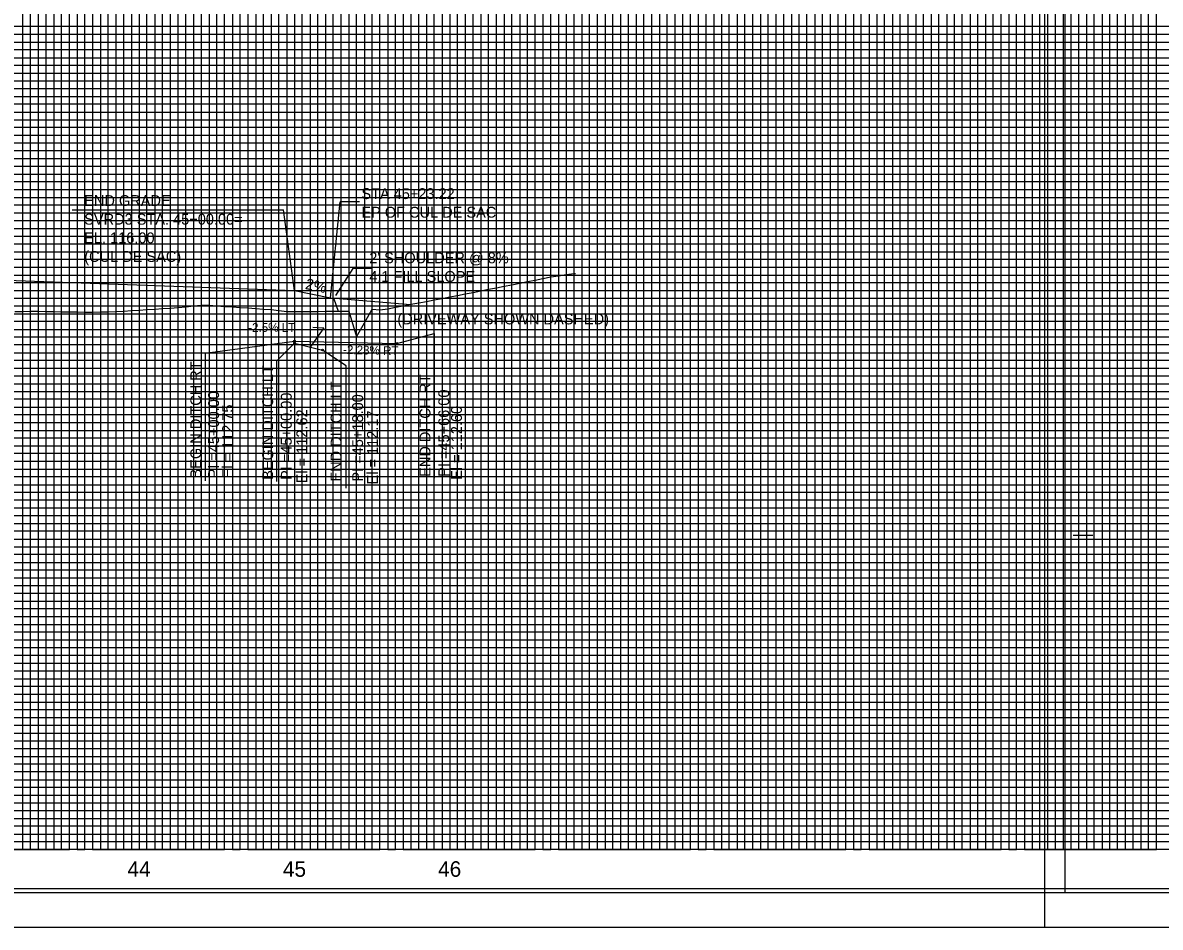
# Model space of a CAD drawing. Extents: x 2345490 to 2436403, y 465165 to 573888.
# Drawn here: x 2385092 to 2385824, y 500558 to 501140 of the extents above; entities that cross this region are included whole.
import ezdxf

# ---------------------------------------------------------------- set-up
doc = ezdxf.new("R2010")
doc.units = 0
for name, color, linetype in [('Exist Vertical Profile Horizontal Axis Label Major', 7, 'Continuous'), ('Old_Level_1', 7, 'Continuous'), ('Old_Level_18', 7, 'Continuous'), ('Old_Level_2', 7, 'Continuous'), ('Old_Level_3', 7, 'Continuous'), ('Old_Level_41', 7, 'Continuous'), ('Old_Level_42', 7, 'Continuous'), ('Old_Level_43', 7, 'Continuous'), ('Old_Level_50', 7, 'Continuous'), ('Old_Level_51', 7, 'Continuous'), ('Old_Level_52', 7, 'Continuous')]:
    doc.layers.add(name, color=color, linetype=linetype)

msp = doc.modelspace()

# ---------------------------------------------------------------- linework, layer by layer
at = {"layer": 'Old_Level_1'}
for points in [[(2385266.7988, 500954.26832), (2385271.7988, 500954.31524), (2385276.7988, 500954.36216), (2385281.7988, 500954.4091), (2385286.7988, 500954.45615), (2385291.7988, 500954.50321), (2385296.7988, 500954.55027), (2385301.7988, 500954.59733), (2385306.7988, 500937.95881), (2385311.7988, 500946.99645), (2385316.7988, 500955.8348), (2385321.7988, 500955.48212), (2385326.7988, 500956.14158), (2385331.7988, 500957.08239), (2385336.7988, 500958.0232), (2385341.7988, 500958.96401), (2385346.7988, 500959.90482), (2385351.7988, 500960.84563), (2385356.7988, 500961.78644), (2385361.7988, 500962.72725), (2385366.7988, 500963.69158), (2385371.7988, 500964.72345), (2385376.7988, 500965.61082), (2385381.7988, 500966.60782), (2385386.7988, 500967.60482), (2385391.7988, 500968.60183), (2385396.7988, 500969.59883), (2385401.7988, 500970.59583), (2385406.7988, 500971.59284), (2385411.7988, 500972.58984), (2385416.7988, 500973.58684), (2385421.7988, 500974.58385), (2385426.7988, 500975.58085), (2385431.7988, 500976.55562), (2385436.7988, 500977.38371), (2385441.7988, 500978.0732), (2385446.7988, 500978.76269), (2385447.7388, 500978.89231)], [(2385086.7988, 500954.2508), (2385091.7988, 500954.37298), (2385096.7988, 500954.49517), (2385101.7988, 500954.43869), (2385106.7988, 500954.35167), (2385111.7988, 500954.26466), (2385116.7988, 500954.17764), (2385121.7988, 500954.09063), (2385126.7988, 500954.00361), (2385131.7988, 500953.9166), (2385136.7988, 500953.8842), (2385141.7988, 500954.00634), (2385146.7988, 500954.12847), (2385151.7988, 500954.25061), (2385156.7988, 500954.54548), (2385161.7988, 500954.8779), (2385166.7988, 500955.21032), (2385171.7988, 500955.54274), (2385176.7988, 500955.87516), (2385181.7988, 500956.20758), (2385186.7988, 500956.54), (2385191.7988, 500956.87243), (2385196.7988, 500957.2891), (2385201.7988, 500957.89509), (2385206.7988, 500958.50107), (2385211.7988, 500958.34962), (2385216.7988, 500957.99545), (2385221.7988, 500957.64128), (2385226.7988, 500957.28711), (2385231.7988, 500956.93294), (2385236.7988, 500956.57877), (2385241.7988, 500956.2246), (2385246.7988, 500955.87044), (2385251.7988, 500955.51627), (2385256.7988, 500955.05361), (2385261.7988, 500954.39367), (2385266.7988, 500954.26832)]]:
    msp.add_lwpolyline(points, dxfattribs=at)
at = {"layer": 'Old_Level_18'}
msp.add_lwpolyline([(2386016.79875, 501632.775), (2384516.79875, 501632.775), (2384516.79875, 500582.775), (2386016.79875, 500582.775)], close=True, dxfattribs=at)
at = {"layer": 'Old_Level_2'}
for p, q in [((2385290.0188, 500963.131), (2385296.13824, 501024.89203)), ((2385308.70324, 501024.89203), (2385296.13824, 501024.89203)), ((2385123.6043, 501019.8875), (2385259.7693, 501019.8875)), ((2385266.7988, 500967.775), (2385259.7693, 501019.8875)), ((2384881.7988, 500981.80771), (2385266.7988, 500967.775)), ((2385304.38308, 500982.01884), (2385293.11017, 500964.56394)), ((2385316.94808, 500982.01884), (2385304.38308, 500982.01884)), ((2385266.7988, 500967.775), (2385290.0188, 500963.131)), ((2385290.0188, 500963.131), (2385292.0188, 500962.4115)), ((2385292.0188, 500962.4115), (2385294.91018, 500954.53249)), ((2385293.06944, 500962.88205), (2385341.59875, 500958.92185))]:
    msp.add_line(p, q, dxfattribs=at)
at = {"layer": 'Old_Level_3'}
for p, q in [((2385285.73154, 500943.71829), (2385276.95791, 500931.43521)), ((2385278.52604, 500944.27256), (2385285.73154, 500943.71829)), ((2385209.25642, 500927.46971), (2385266.79875, 500935.275)), ((2385266.79875, 500935.275), (2385332.79875, 500933.775)), ((2385332.79875, 500933.775), (2385356.70969, 500940.2314)), ((2385356.70969, 500940.2314), (2385356.70969, 500847.00653)), ((2385209.25642, 500927.46971), (2385209.25642, 500845.32132)), ((2385255.41074, 500922.64344), (2385266.79875, 500933.975)), ((2385266.79875, 500933.975), (2385284.79875, 500929.475)), ((2385300.14417, 500919.33046), (2385284.79875, 500929.475)), ((2385255.41074, 500844.93768), (2385255.41074, 500922.64344)), ((2385300.14417, 500840.62634), (2385300.14417, 500919.33046))]:
    msp.add_line(p, q, dxfattribs=at)
for centre in [(2385266.79875, 500935.275), (2385266.79875, 500933.975), (2385284.79875, 500929.475), (2385332.79875, 500933.775)]:
    msp.add_circle(centre, 0.5, dxfattribs=at)
at = {"layer": 'Old_Level_41'}
for p, q in [((2385768.29875, 500810.275), (2385780.79875, 500810.275)), ((2386016.79875, 500607.775), (2384516.79875, 500607.775))]:
    msp.add_line(p, q, dxfattribs=at)
for points in [[(2385041.79875, 500607.775), (2385091.79875, 500607.775), (2385091.79875, 501632.775)], [(2385066.79875, 500607.775), (2385116.79875, 500607.775), (2385116.79875, 501632.775)], [(2385141.79875, 501632.775), (2385141.79875, 500607.775), (2385191.79875, 500607.775), (2385191.79875, 501632.775)], [(2385166.79875, 501632.775), (2385166.79875, 500607.775), (2385216.79875, 500607.775), (2385216.79875, 501632.775)], [(2385241.79875, 501632.775), (2385241.79875, 500607.775), (2385291.79875, 500607.775), (2385291.79875, 501632.775)], [(2385266.79875, 501632.775), (2385266.79875, 500607.775), (2385316.79875, 500607.775), (2385316.79875, 501632.775)], [(2385341.79875, 501632.775), (2385341.79875, 500607.775), (2385391.79875, 500607.775), (2385391.79875, 501632.775)], [(2385366.79875, 501632.775), (2385366.79875, 500607.775), (2385416.79875, 500607.775), (2385416.79875, 501632.775)], [(2385441.79875, 501632.775), (2385441.79875, 500607.775), (2385491.79875, 500607.775), (2385491.79875, 501632.775)], [(2385466.79875, 501632.775), (2385466.79875, 500607.775), (2385516.79875, 500607.775), (2385516.79875, 501632.775)], [(2385541.79875, 501632.775), (2385541.79875, 500607.775), (2385591.79875, 500607.775), (2385591.79875, 501632.775)], [(2385566.79875, 501632.775), (2385566.79875, 500607.775), (2385616.79875, 500607.775), (2385616.79875, 501632.775)], [(2385641.79875, 501632.775), (2385641.79875, 500607.775), (2385691.79875, 500607.775), (2385691.79875, 501632.775)], [(2385666.79875, 501632.775), (2385666.79875, 500607.775), (2385716.79875, 500607.775), (2385716.79875, 501632.775)], [(2385741.79875, 501632.775), (2385741.79875, 500607.775), (2385791.79875, 500607.775), (2385791.79875, 501632.775)], [(2385766.79875, 501632.775), (2385766.79875, 500607.775), (2385816.79875, 500607.775), (2385816.79875, 501632.775)], [(2386016.79875, 501132.775), (2384516.79875, 501132.775), (2384516.79875, 501082.775), (2386016.79875, 501082.775)], [(2386016.79875, 501032.775), (2384516.79875, 501032.775), (2384516.79875, 500982.775), (2386016.79875, 500982.775)], [(2386016.79875, 500957.775), (2384516.79875, 500957.775), (2384516.79875, 501007.775), (2386016.79875, 501007.775)], [(2386016.79875, 500932.775), (2384516.79875, 500932.775), (2384516.79875, 500882.775), (2386016.79875, 500882.775)], [(2386016.79875, 500857.775), (2384516.79875, 500857.775), (2384516.79875, 500907.775), (2386016.79875, 500907.775)], [(2386016.79875, 500832.775), (2384516.79875, 500832.775), (2384516.79875, 500782.775), (2386016.79875, 500782.775)], [(2386016.79875, 500732.775), (2384516.79875, 500732.775), (2384516.79875, 500682.775), (2386016.79875, 500682.775)], [(2386016.79875, 500657.775), (2384516.79875, 500657.775), (2384516.79875, 500707.775), (2386016.79875, 500707.775)], [(2386016.79875, 500632.775), (2384516.79875, 500632.775)]]:
    msp.add_lwpolyline(points, dxfattribs=at)
at = {"layer": 'Old_Level_42'}
for points in [[(2386016.79875, 501057.775), (2384516.79875, 501057.775), (2384516.79875, 501107.775), (2386016.79875, 501107.775)], [(2386016.79875, 500757.775), (2384516.79875, 500757.775), (2384516.79875, 500807.775), (2386016.79875, 500807.775)]]:
    msp.add_lwpolyline(points, dxfattribs=at)
at = {"layer": 'Old_Level_43'}
for points in [[(2385096.79875, 500607.775), (2385096.79875, 501632.775)], [(2385101.79875, 501632.775), (2385101.79875, 500607.775), (2385106.79875, 500607.775), (2385106.79875, 501632.775)], [(2385111.79875, 501632.775), (2385111.79875, 500607.775), (2385121.79875, 500607.775), (2385121.79875, 501632.775)], [(2385126.79875, 501632.775), (2385126.79875, 500607.775), (2385126.79875, 500607.775), (2385131.79875, 500607.775), (2385131.79875, 501632.775)], [(2385136.79875, 501632.775), (2385136.79875, 500607.775), (2385146.79875, 500607.775), (2385146.79875, 501632.775)], [(2385151.79875, 501632.775), (2385151.79875, 500607.775), (2385156.79875, 500607.775), (2385156.79875, 501632.775)], [(2385161.79875, 501632.775), (2385161.79875, 500607.775), (2385171.79875, 500607.775), (2385171.79875, 501632.775)], [(2385176.79875, 501632.775), (2385176.79875, 500607.775), (2385181.79875, 500607.775), (2385181.79875, 501632.775)], [(2385186.79875, 501632.775), (2385186.79875, 500607.775), (2385196.79875, 500607.775), (2385196.79875, 501632.775)], [(2385201.79875, 501632.775), (2385201.79875, 500607.775), (2385206.79875, 500607.775), (2385206.79875, 501632.775)], [(2385211.79875, 501632.775), (2385211.79875, 500607.775), (2385221.79875, 500607.775), (2385221.79875, 501632.775)], [(2385226.79875, 501632.775), (2385226.79875, 500607.775), (2385231.79875, 500607.775), (2385231.79875, 501632.775)], [(2385236.79875, 501632.775), (2385236.79875, 500607.775), (2385246.79875, 500607.775), (2385246.79875, 501632.775)], [(2385251.79875, 501632.775), (2385251.79875, 500607.775), (2385256.79875, 500607.775), (2385256.79875, 501632.775)], [(2385261.79875, 501632.775), (2385261.79875, 500607.775), (2385271.79875, 500607.775), (2385271.79875, 501632.775)], [(2385276.79875, 501632.775), (2385276.79875, 500607.775)], [(2385276.79875, 500607.775), (2385281.79875, 500607.775), (2385281.79875, 501632.175)], [(2385286.79875, 501632.175), (2385286.79875, 500607.775), (2385296.79875, 500607.775), (2385296.79875, 501632.775)], [(2385301.79875, 501632.775), (2385301.79875, 500607.775), (2385306.79875, 500607.775), (2385306.79875, 501632.775)], [(2385311.79875, 501632.775), (2385311.79875, 500607.775), (2385321.79875, 500607.775), (2385321.79875, 501632.775)], [(2385326.79875, 501632.775), (2385326.79875, 500607.775), (2385331.79875, 500607.775), (2385331.79875, 501632.775)], [(2385336.79875, 501632.775), (2385336.79875, 500607.775), (2385346.79875, 500607.775), (2385346.79875, 501632.775)], [(2385351.79875, 501632.775), (2385351.79875, 500607.775), (2385356.79875, 500607.775), (2385356.79875, 501632.775)], [(2385361.79875, 501632.775), (2385361.79875, 500607.775), (2385371.79875, 500607.775), (2385371.79875, 501632.775)], [(2385376.79875, 501632.775), (2385376.79875, 500607.775), (2385381.79875, 500607.775), (2385381.79875, 501632.775)], [(2385386.79875, 501632.775), (2385386.79875, 500607.775), (2385396.79875, 500607.775), (2385396.79875, 501632.775)], [(2385401.79875, 501632.775), (2385401.79875, 500607.775), (2385406.79875, 500607.775), (2385406.79875, 501632.775)], [(2385411.79875, 501632.775), (2385411.79875, 500607.775), (2385421.79875, 500607.775), (2385421.79875, 501632.775)], [(2385426.79875, 501632.775), (2385426.79875, 500607.775), (2385431.79875, 500607.775), (2385431.79875, 501632.775)], [(2385436.79875, 501632.775), (2385436.79875, 500607.775), (2385446.79875, 500607.775), (2385446.79875, 501632.775)], [(2385451.79875, 501632.775), (2385451.79875, 500607.775), (2385456.79875, 500607.775), (2385456.79875, 501632.775)], [(2385461.79875, 501632.775), (2385461.79875, 500607.775), (2385471.79875, 500607.775), (2385471.79875, 501632.775)], [(2385476.79875, 501632.775), (2385476.79875, 500607.775), (2385481.79875, 500607.775), (2385481.79875, 501632.775)], [(2385486.79875, 501632.775), (2385486.79875, 500607.775), (2385496.79875, 500607.775), (2385496.79875, 501632.775)], [(2385501.79875, 501632.775), (2385501.79875, 500607.775), (2385506.79875, 500607.775), (2385506.79875, 501632.775)], [(2385511.79875, 501632.775), (2385511.79875, 500607.775), (2385521.79875, 500607.775), (2385521.79875, 501632.775)], [(2385526.79875, 501632.775), (2385526.79875, 500607.775), (2385531.79875, 500607.775), (2385531.79875, 501632.775)], [(2385536.79875, 501632.775), (2385536.79875, 500607.775), (2385546.79875, 500607.775), (2385546.79875, 501632.775)], [(2385551.79875, 501632.775), (2385551.79875, 500607.775), (2385556.79875, 500607.775), (2385556.79875, 501632.775)], [(2385561.79875, 501632.775), (2385561.79875, 500607.775), (2385571.79875, 500607.775), (2385571.79875, 501632.775)], [(2385576.79875, 501632.775), (2385576.79875, 500607.775), (2385581.79875, 500607.775), (2385581.79875, 501632.775)], [(2385586.79875, 501632.775), (2385586.79875, 500607.775)], [(2385586.79875, 500607.775), (2385596.79875, 500607.775), (2385596.79875, 501632.775)], [(2385601.79875, 501632.775), (2385601.79875, 500607.775), (2385606.79875, 500607.775), (2385606.79875, 501632.775)], [(2385611.79875, 501632.775), (2385611.79875, 500607.775), (2385621.79875, 500607.775), (2385621.79875, 501632.775)], [(2385626.79875, 501632.775), (2385626.79875, 500607.775), (2385631.79875, 500607.775), (2385631.79875, 501632.775)], [(2385636.79875, 501632.775), (2385636.79875, 500607.775), (2385646.79875, 500607.775), (2385646.79875, 501632.775)], [(2385651.79875, 501632.775), (2385651.79875, 500607.775), (2385656.79875, 500607.775), (2385656.79875, 501632.775)], [(2385661.79875, 501632.775), (2385661.79875, 500607.775), (2385671.79875, 500607.775), (2385671.79875, 501632.775)], [(2385676.79875, 501632.775), (2385676.79875, 500607.775), (2385681.79875, 500607.775), (2385681.79875, 501632.775)], [(2385686.79875, 501632.775), (2385686.79875, 500607.775), (2385696.79875, 500607.775), (2385696.79875, 501632.775)], [(2385701.79875, 501632.775), (2385701.79875, 500607.775), (2385706.79875, 500607.775), (2385706.79875, 501632.775)], [(2385711.79875, 501632.775), (2385711.79875, 500607.775), (2385721.79875, 500607.775), (2385721.79875, 501632.775)], [(2385726.79875, 501632.775), (2385726.79875, 500607.775), (2385731.79875, 500607.775), (2385731.79875, 501632.775)], [(2385736.79875, 501632.775), (2385736.79875, 500607.775), (2385746.79875, 500607.775), (2385746.79875, 501632.775)], [(2385751.79875, 501632.775), (2385751.79875, 500607.775), (2385756.79875, 500607.775), (2385756.79875, 501632.775)], [(2385761.79875, 501632.775), (2385761.79875, 500607.775), (2385771.79875, 500607.775), (2385771.79875, 501632.775)], [(2385776.79875, 501632.775), (2385776.79875, 500607.775), (2385781.79875, 500607.775), (2385781.79875, 501632.775)], [(2385786.79875, 501632.775), (2385786.79875, 500607.775), (2385796.79875, 500607.775), (2385796.79875, 501632.775)], [(2385801.79875, 501632.775), (2385801.79875, 500607.775), (2385806.79875, 500607.775), (2385806.79875, 501632.775)], [(2385811.79875, 501632.775), (2385811.79875, 500607.775), (2385821.79875, 500607.775), (2385821.79875, 501495.225)], [(2385966.79875, 501137.775), (2384566.79875, 501137.775), (2384566.79875, 501127.775), (2385966.79875, 501127.775)], [(2385966.79875, 501122.775), (2384566.79875, 501122.775), (2384566.79875, 501117.775), (2385966.79875, 501117.775)], [(2385966.79875, 501112.775), (2384566.79875, 501112.775)], [(2384566.79875, 501102.775), (2385966.79875, 501102.775)], [(2385966.79875, 501097.775), (2384566.79875, 501097.775), (2384566.79875, 501092.775), (2385966.79875, 501092.775)], [(2385966.79875, 501087.775), (2384566.79875, 501087.775), (2384566.79875, 501077.775), (2385966.79875, 501077.775)], [(2385966.79875, 501072.775), (2384566.79875, 501072.775), (2384566.79875, 501067.775), (2385966.79875, 501067.775)], [(2385966.79875, 501062.775), (2384566.79875, 501062.775), (2384566.79875, 501052.775), (2385966.79875, 501052.775)], [(2385966.79875, 501047.775), (2384566.79875, 501047.775), (2384566.79875, 501042.775), (2385966.79875, 501042.775)], [(2385966.79875, 501037.775), (2384566.79875, 501037.775), (2384566.79875, 501027.775), (2385966.79875, 501027.775)], [(2385966.79875, 501022.775), (2384566.79875, 501022.775), (2384566.79875, 501017.775), (2385966.79875, 501017.775)], [(2385966.79875, 501012.775), (2384566.79875, 501012.775), (2384566.79875, 501002.775), (2385966.79875, 501002.775)], [(2385966.79875, 500997.775), (2384566.79875, 500997.775), (2384566.79875, 500992.775), (2385966.79875, 500992.775)], [(2385966.79875, 500987.775), (2384566.79875, 500987.775), (2384566.79875, 500977.775), (2385966.79875, 500977.775)], [(2385966.79875, 500972.775), (2384566.79875, 500972.775), (2384566.79875, 500967.775), (2385966.79875, 500967.775)], [(2385966.79875, 500962.775), (2384566.79875, 500962.775), (2384566.79875, 500952.775), (2385966.79875, 500952.775)], [(2385966.79875, 500947.775), (2384566.79875, 500947.775), (2384566.79875, 500942.775), (2385966.79875, 500942.775)], [(2385966.79875, 500937.775), (2384566.79875, 500937.775), (2384566.79875, 500927.775), (2385966.79875, 500927.775)], [(2385966.79875, 500922.775), (2384566.79875, 500922.775), (2384566.79875, 500917.775), (2385966.79875, 500917.775)], [(2385966.79875, 500912.775), (2384566.79875, 500912.775), (2384566.79875, 500902.775), (2385966.79875, 500902.775)], [(2385966.79875, 500897.775), (2384566.79875, 500897.775), (2384566.79875, 500892.775), (2385966.79875, 500892.775)], [(2385966.79875, 500887.775), (2384566.79875, 500887.775), (2384566.79875, 500877.775), (2385966.79875, 500877.775)], [(2385966.79875, 500872.775), (2384566.79875, 500872.775), (2384566.79875, 500867.775), (2385966.79875, 500867.775)], [(2385966.79875, 500862.775), (2384566.79875, 500862.775), (2384566.79875, 500852.775), (2385966.79875, 500852.775)], [(2385966.79875, 500847.775), (2384566.79875, 500847.775), (2384566.79875, 500842.775), (2385966.79875, 500842.775)], [(2385966.79875, 500837.775), (2384566.79875, 500837.775), (2384566.79875, 500827.775), (2385966.79875, 500827.775)], [(2385966.79875, 500822.775), (2384566.79875, 500822.775), (2384566.79875, 500817.775), (2385966.79875, 500817.775)], [(2385966.79875, 500812.775), (2384566.79875, 500812.775)], [(2384566.79875, 500802.775), (2385966.79875, 500802.775)], [(2385966.79875, 500797.775), (2384566.79875, 500797.775), (2384566.79875, 500792.775), (2385966.79875, 500792.775)], [(2385966.79875, 500787.775), (2384566.79875, 500787.775)], [(2384566.79875, 500777.775), (2385966.79875, 500777.775)], [(2385966.79875, 500772.775), (2384566.79875, 500772.775), (2384566.79875, 500767.775), (2385966.79875, 500767.775)], [(2385966.79875, 500762.775), (2384566.79875, 500762.775), (2384566.79875, 500752.775), (2385966.79875, 500752.775)], [(2385966.79875, 500747.775), (2384566.79875, 500747.775), (2384566.79875, 500742.775), (2385966.79875, 500742.775)], [(2385966.79875, 500737.775), (2384566.79875, 500737.775), (2384566.79875, 500727.775), (2385966.79875, 500727.775)], [(2385966.79875, 500722.775), (2384566.79875, 500722.775), (2384566.79875, 500717.775), (2385966.79875, 500717.775)], [(2385966.79875, 500712.775), (2384566.79875, 500712.775), (2384566.79875, 500702.775), (2385966.79875, 500702.775)], [(2385966.79875, 500697.775), (2384566.79875, 500697.775), (2384566.79875, 500692.775), (2385966.79875, 500692.775)], [(2385966.79875, 500687.775), (2384566.79875, 500687.775), (2384566.79875, 500677.775), (2385966.79875, 500677.775)], [(2385966.79875, 500672.775), (2384566.79875, 500672.775), (2384566.79875, 500667.775), (2385966.79875, 500667.775)], [(2385966.79875, 500662.775), (2384566.79875, 500662.775), (2384566.79875, 500652.775), (2385966.79875, 500652.775)], [(2385966.79875, 500647.775), (2384566.79875, 500647.775), (2384566.79875, 500642.775), (2385966.79875, 500642.775)], [(2385966.79875, 500637.775), (2384566.79875, 500637.775), (2384566.79875, 500627.775), (2385966.79875, 500627.775)], [(2385966.79875, 500622.775), (2384566.79875, 500622.775), (2384566.79875, 500617.775), (2385966.79875, 500617.775)], [(2385966.79875, 500612.775), (2384566.79875, 500612.775)]]:
    msp.add_lwpolyline(points, dxfattribs=at)
at = {"layer": 'Old_Level_50'}
msp.add_line((2385749.79875, 500557.775), (2385749.79875, 500557.775), dxfattribs=at)
for points in [[(2386029.29875, 501635.325), (2384362.79875, 501635.325), (2384362.79875, 500580.225), (2386029.29875, 500580.225)], [(2387429.29875, 501635.325), (2385762.79875, 501635.325), (2385762.79875, 500580.225), (2387429.29875, 500580.225)]]:
    msp.add_lwpolyline(points, close=True, dxfattribs=at)
at = {"layer": 'Old_Level_51'}
for points in [[(2386033.79875, 501657.775), (2384349.79875, 501657.775), (2384349.79875, 500557.775), (2386033.79875, 500557.775)], [(2387433.79875, 501657.775), (2385749.79875, 501657.775), (2385749.79875, 500557.775), (2387433.79875, 500557.775)]]:
    msp.add_lwpolyline(points, close=True, dxfattribs=at)
at = {"layer": 'Old_Level_52'}
msp.add_line((2385762.79875, 500580.225), (2385762.79875, 500580.225), dxfattribs=at)

# ---------------------------------------------------------------- texts
at = {"layer": 'Exist Vertical Profile Horizontal Axis Label Major'}
for s, p in [('44', (2385159.25032, 500590.275)), ('45', (2385259.34274, 500590.275)), ('46', (2385359.28365, 500590.275))]:
    msp.add_text(s, height=10, dxfattribs=at).set_placement(p)
at = {"layer": 'Old_Level_2'}
for s, height, p in [('STA 45+23.22', 7.0000005, (2385309.86461, 501026.73766)), ('END GRADE', 7.000001, (2385131.39105, 501022.25925)), ('SVRD3 STA. 45+00.00=', 7.0000005, (2385131.39105, 501010.25925)), ('EP OF CUL DE SAC', 7.0000005, (2385309.86461, 501014.73766)), ('EL. 116.00', 7.000001, (2385131.39105, 500998.25925)), ('(CUL DE SAC)', 7.0000005, (2385131.39105, 500986.25925)), ("2' SHOULDER @ 8%", 7.0000005, (2385314.93555, 500985.37353)), ('4:1 FILL SLOPE', 7.0000005, (2385314.93555, 500973.37353)), ('(DRIVEWAY SHOWN DASHED)', 7.0000005, (2385333.05185, 500946.03141))]:
    msp.add_text(s, height=height, dxfattribs=at).set_placement(p)
msp.add_text('2%', height=7, rotation=347.82854179, dxfattribs=at).set_placement((2385273.33124, 500968.90765))
at = {"layer": 'Old_Level_3'}
for s, height, rotation, p in [('-2.5% LT', 5.6, 0.00001667, (2385236.95123, 500941.21441)), ('-2.23% RT', 5.6, 358.6565348, (2385297.96527, 500927.01055)), ('BEGIN DITCH RT', 7.0000005, 90, (2385206.72244, 500846.80521)), ('BEGIN DITCH LT', 7.0000005, 90, (2385253.03779, 500845.86246)), ('END DITCH RT', 7.0000005, 90, (2385354.34373, 500847.84424)), ('END DITCH LT', 7.0000005, 90, (2385297.04628, 500844.81071)), ('PI =45+00.00', 7.0000005, 90, (2385218.18922, 500846.80521)), ('PI =45+00.00', 7.0000005, 90, (2385264.99252, 500845.86246)), ('PI =45+18.00', 7.0000005, 90, (2385310.95281, 500844.81071)), ('PI =45+66.00', 7.0000005, 90, (2385366.42044, 500847.84424)), ('El = 112.75', 7.0000005, 90, (2385227.23743, 500846.80521)), ('El = 112.60', 7.0000005, 90, (2385374.59676, 500845.89694)), ('El = 112.62', 7.0000005, 90, (2385275.01663, 500843.66669)), ('El = 112.17', 7.0000005, 90, (2385320.48896, 500842.98091))]:
    msp.add_text(s, height=height, rotation=rotation, dxfattribs=at).set_placement(p)

doc.saveas('drawing.dxf')
